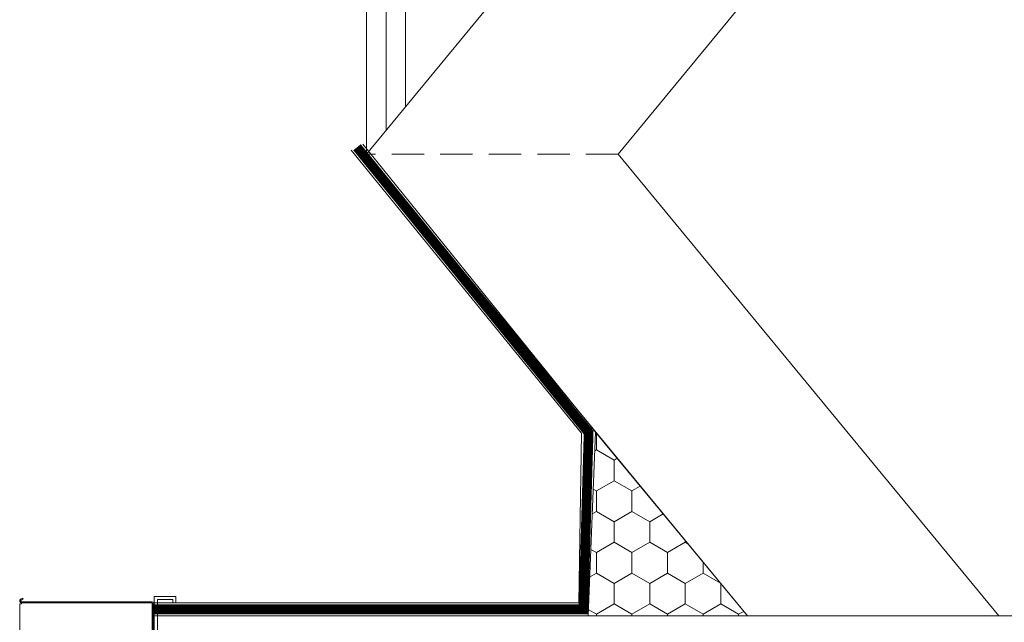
# Model space of a CAD drawing. Header units: millimetres. Extents: x 23192 to 177760, y -399809 to -79279.
# Tile 737 of 822: x 79577 to 79729, y -195040 to -194947. Entities that reach past the tile are written whole.
import ezdxf

# ---------------------------------------------------------------- set-up
doc = ezdxf.new("R2010")
doc.units = ezdxf.units.MM
doc.linetypes.add('CACHE', pattern=[9.525, 6.35, -3.175])
doc.linetypes.add('CARKOVANA', pattern=[7.5, 5, -2.5])
doc.layers.get('0').update_dxf_attribs({"lineweight": 0})
for name, color, linetype, lineweight in [('!! 0_ Istn-widok', 1, 'Continuous', 15), ('!! 2 _linia hydroizol', 32, 'Continuous', 9), ('!! 2 ZABUDOWA GK-MDF', 54, 'Continuous', 13), ('Visible (ISO)', 7, 'Continuous', 50)]:
    doc.layers.add(name, color=color, linetype=linetype, lineweight=lineweight)
doc.layers.add('!! 0_Istn-grzejniki', color=7, linetype='Continuous', lineweight=0, plot=False)
doc.layers.add('!! 1_Wyburzenia', color=252, linetype='CARKOVANA', lineweight=13, true_color=0x696969)

# ---------------------------------------------------------------- blocks, each defined once
blk = doc.blocks.new('A$C11ef928a')
at = {"layer": 'Visible (ISO)', "lineweight": 9}
for p, q in [((648.7, 828.2), (-48.3, 828.2)), ((648.7, 828.2), (648.7, 825.2)), ((648.7, 825.2), (650.2, 825.2)), ((650.2, 825.2), (650.2, 623.2)), ((651.7, 825.2), (651.7, 623.2)), ((656.4, 822.6), (654.5, 825.9)), ((655.8, 826.7), (657.7, 823.4)), ((656.4, 822.6), (657.7, 823.4)), ((511.7, 621.7), (648.7, 621.7)), ((648.7, 623.2), (563.8, 623.2)), ((648.7, 620.2), (588.6, 620.2)), ((650.2, 623.2), (648.7, 623.2))]:
    blk.add_line(p, q, dxfattribs=at)
for centre, radius, start, end in [((653.2, 825.2), 3, 30, 180), ((653.2, 825.2), 1.5, 30, 180), ((648.7, 623.2), 3, 270, 0), ((648.7, 623.2), 1.5, 270, 0)]:
    blk.add_arc(centre, radius, start, end, dxfattribs=at)

msp = doc.modelspace()

# ---------------------------------------------------------------- hatches: boundary and pattern name
h = msp.add_hatch()
h.set_pattern_fill('HONEY', color=256)
h.set_pattern_definition([(90, (104624.3213, -195237.1635), (-2.74963064, 4.7625), [3.175, -6.35]), (210, (104624.3213, -195237.1635), (-2.74963066, -4.7625), [3.175, -6.35]), (150, (104624.3213, -195237.1635), (-5.4992613, 1e-08), [-6.35, 3.175])])
h.paths.add_polyline_path([(79665.82221, -195010.57568), (79664.64758, -195038.96304), (79689.26768, -195038.96304)])

# ---------------------------------------------------------------- linework, layer by layer
at = {"layer": '!! 0_ Istn-widok'}
for points in [[(79630.42397, -194967.62813), (79630.42397, -193922.12813)], [(79633.42397, -194963.9913), (79633.42397, -193922.12813)], [(79636.42397, -194960.35446), (79636.42397, -193922.12813)], [(79689.26768, -195038.96304), (79630.42397, -194967.62813), (80163.71765, -194321.12813)], [(80193.53346, -194332.12813), (79669.31361, -194967.62813)], [(79728.15732, -195038.96304), (79669.31361, -194967.62813)]]:
    msp.add_lwpolyline(points, dxfattribs=at)
at = {"layer": '!! 0_Istn-grzejniki'}
msp.add_lwpolyline([(79630.42397, -194967.62813), (79630.42397, -193922.12813)], dxfattribs=at)
at = {"layer": '!! 1_Wyburzenia'}
msp.add_lwpolyline([(79669.31361, -194967.62813), (79630.6837, -194967.62813)], dxfattribs=at)
at = {"layer": '!! 2 _linia hydroizol', "linetype": 'CACHE', "const_width": 1.5}
msp.add_lwpolyline([(79628.9403, -194966.58247), (79664.73573, -195010.65017), (79663.93961, -195037.96304), (79597.60381, -195037.96304)], dxfattribs=at)
at = {"layer": '!! 2 _linia hydroizol', "linetype": 'Continuous'}
for points in [[(79629.82933, -194966.1246), (79665.82221, -195010.57568), (79664.64758, -195038.96304), (79597.60381, -195038.96304)], [(79628.05128, -194967.04033), (79663.64926, -195010.72465), (79663.23165, -195036.96304), (79597.60381, -195036.96304)]]:
    msp.add_lwpolyline(points, dxfattribs=at)
at = {"layer": '!! 2 ZABUDOWA GK-MDF'}
for points in [[(79597.60381, -195050.96304), (79597.60381, -195035.96304), (79600.94892, -195035.96304), (79600.94892, -195036.96304)], [(79598.10381, -195050.96304), (79598.10381, -195036.46304), (79600.44892, -195036.46304), (79600.44892, -195036.96304)], [(79913.6837, -195038.96304), (79597.60381, -195038.96304)]]:
    msp.add_lwpolyline(points, dxfattribs=at)
msp.add_lwpolyline([(79665.82221, -195010.57568), (79664.64758, -195038.96304), (79689.26768, -195038.96304)], close=True)

# ---------------------------------------------------------------- block references
at = {"xscale": 0.1, "yscale": 0.1, "zscale": 0.1, "rotation": 90.00000000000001}
msp.add_blockref('A$C11ef928a', (79659.6225, -195101.98658), dxfattribs=at)

doc.saveas('drawing.dxf')
